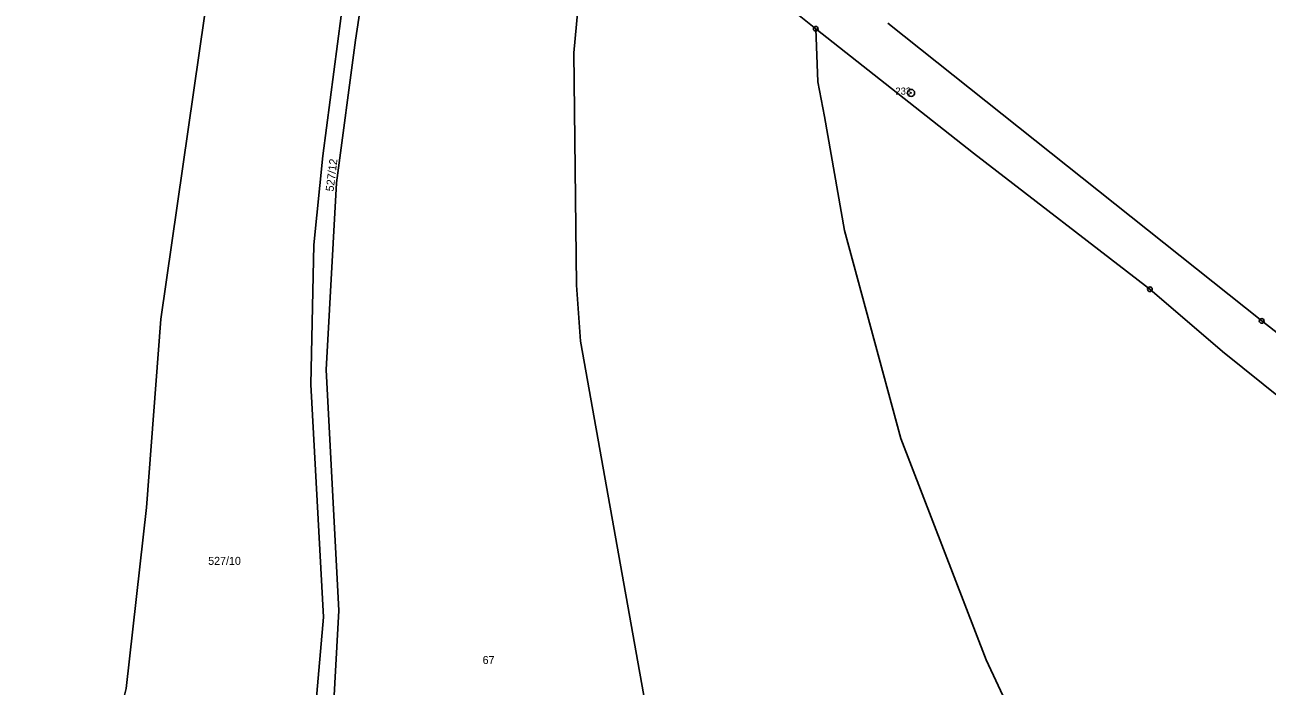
# Model space of a CAD drawing. Extents: x -680203 to -673936, y -1102717 to -1093650.
# Drawn here: x -676712.1 to -676448.2, y -1097163.9 to -1097023.5 of the extents above; entities that cross this region are included whole.
import ezdxf

# ---------------------------------------------------------------- set-up
doc = ezdxf.new("R2010")
doc.units = 0
for name, color, linetype in [('_Ideová část', 7, 'Continuous'), ('SOxx02xx_Koleje_param další_Popis10', 7, 'Continuous'), ('SOxxxxxx_Osa_bod_P', 7, 'Continuous'), ('x_prac', 7, 'Continuous')]:
    doc.layers.add(name, color=color, linetype=linetype)

msp = doc.modelspace()

# ---------------------------------------------------------------- linework, layer by layer
at = {"layer": '_Ideová část'}
msp.add_circle((-677321.69, -1096651.16), 1076.75, dxfattribs=at)
at = {"layer": 'SOxx02xx_Koleje_param další_Popis10'}
for centre, radius in [((-676544.06, -1097024.37), 0.5), ((-676544.06, -1097024.37), 0.0303), ((-676523.8, -1097037.97), 0.75), ((-676523.8, -1097037.97), 0.03), ((-676473.05, -1097079.65), 0.5), ((-676473.05, -1097079.65), 0.0303), ((-676449.32, -1097086.38), 0.5), ((-676449.32, -1097086.38), 0.0303)]:
    msp.add_circle(centre, radius, dxfattribs=at)
at = {"layer": 'x_prac'}
msp.add_line((-676590.93, -1096986.52), (-676544.06, -1097024.37), dxfattribs=at)
for points in [[(-676762.56, -1097419.96), (-676746.06, -1097371.04), (-676727.03, -1097305.15), (-676697, -1097195.02), (-676693.26, -1097175.18), (-676690.57, -1097164.46), (-676686.21, -1097126.01), (-676683.22, -1097086.02), (-676672.68, -1097013.24), (-676670.59, -1097013.29), (-676659.58, -1096945.51)], [(-676626.91, -1096956.95), (-676638.02, -1097001.42), (-676641.81, -1097026.77), (-676645.85, -1097057.1), (-676648.05, -1097096.77), (-676645.41, -1097147.86), (-676646.64, -1097171.02), (-676651.39, -1097200.59), (-676671.15, -1097255.64), (-676676.82, -1097279.41), (-676680.73, -1097304.12)], [(-676563.43, -1097255.08), (-676568.03, -1097226.47), (-676578.09, -1097179.81), (-676594.02, -1097090.72), (-676594.86, -1097078.8), (-676595.48, -1097029.49), (-676591.54, -1096987.59), (-676590.93, -1096986.52)], [(-676685.13, -1097305.68), (-676680.32, -1097279.63), (-676672.5, -1097248.71), (-676654.87, -1097199.45), (-676650.93, -1097175.18), (-676648.66, -1097149.3), (-676651.32, -1097099.87), (-676650.68, -1097070.23), (-676648.76, -1097051.32), (-676644.87, -1097021.59)], [(-676528.77, -1097023.19), (-676449.32, -1097086.38), (-676367.62, -1097150.29)], [(-676544.06, -1097024.37), (-676510.54, -1097050.78), (-676473.05, -1097079.65), (-676457.61, -1097092.85), (-676388.9, -1097148.05), (-676381.87, -1097153.83), (-676377.06, -1097159.67), (-676376.13, -1097163.15), (-676376.1, -1097167.31), (-676378.09, -1097172.28), (-676413.22, -1097246.42), (-676439.81, -1097303.25), (-676441.37, -1097306.39)], [(-676441.37, -1097306.39), (-676448.53, -1097295.18), (-676458.2, -1097269.72), (-676475.31, -1097227.96), (-676507.83, -1097158.37), (-676525.99, -1097111.37), (-676537.97, -1097067.19), (-676542.18, -1097042.98), (-676543.64, -1097035.64), (-676544.06, -1097024.37)]]:
    msp.add_lwpolyline(points, dxfattribs=at)

# ---------------------------------------------------------------- texts
at = {"layer": 'SOxx02xx_Koleje_param další_Popis10'}
msp.add_text('233', height=1.5, dxfattribs=at).set_placement((-676527.14, -1097038.34))
at = {"layer": 'SOxxxxxx_Osa_bod_P'}
msp.add_text('527/12', height=1.7, rotation=83, dxfattribs=at).set_placement((-676646.51, -1097058.97))
for s, p in [('527/10', (-676673.14, -1097138.18)), ('67', (-676614.83, -1097159.23))]:
    msp.add_text(s, height=1.7, dxfattribs=at).set_placement(p)

doc.saveas('drawing.dxf')
